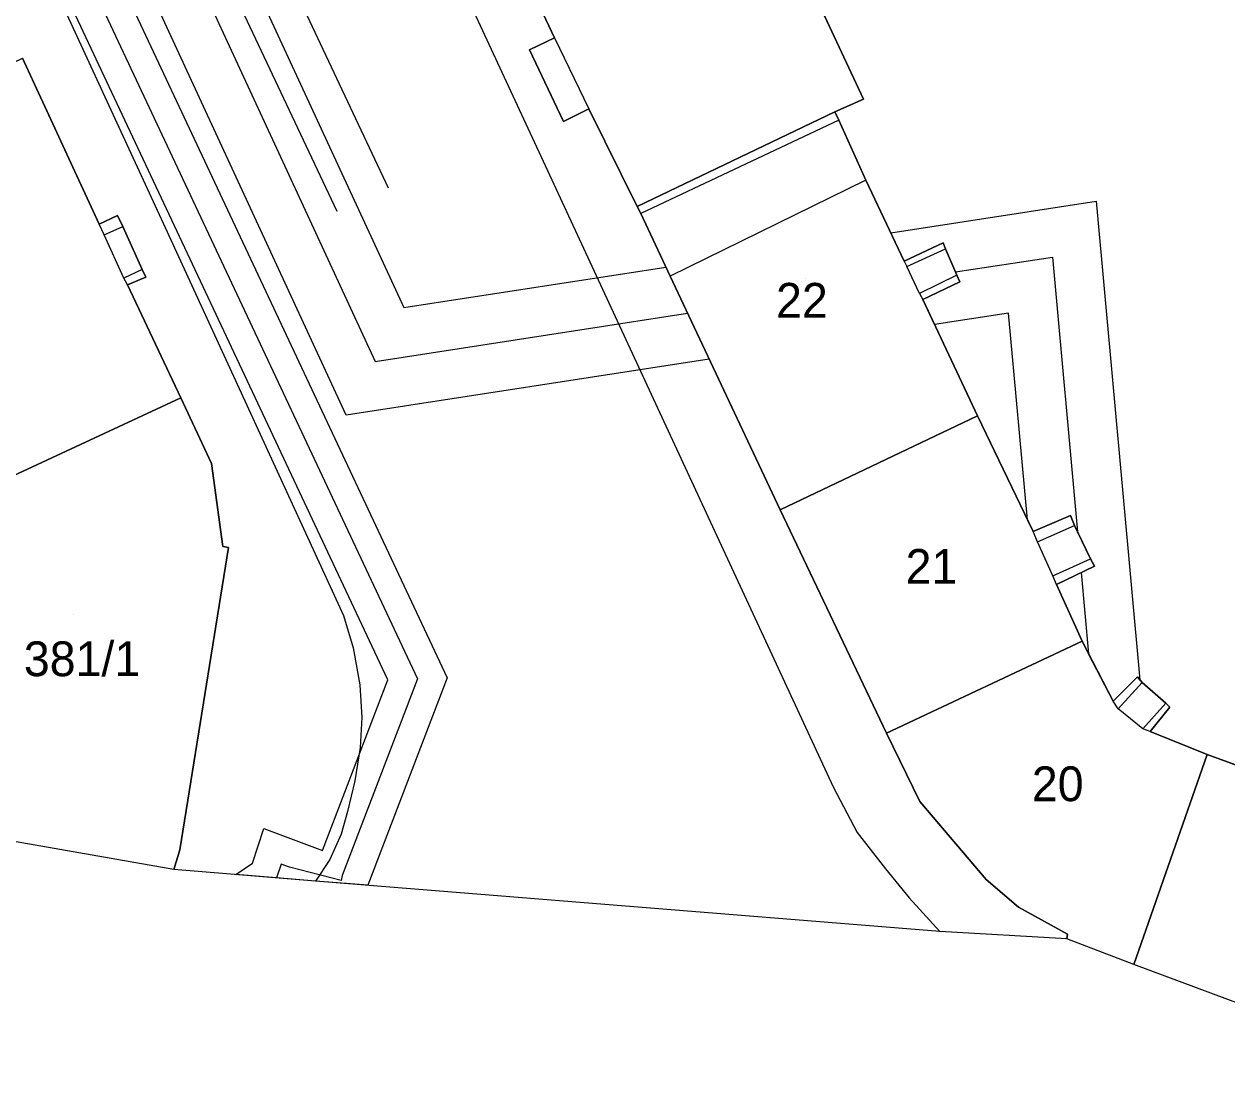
# Model space of a CAD drawing. Extents: x -264070 to -262271, y -1238894 to -1238141.
# Drawn here: x -263572.7 to -263503.5, y -1238822.4 to -1238761.9 of the extents above; entities that cross this region are included whole.
import ezdxf

# ---------------------------------------------------------------- set-up
doc = ezdxf.new("R2010")
doc.units = 0
for name, color, linetype in [('body_kn', 7, 'Continuous'), ('katuz_linie', 7, 'Continuous'), ('kladpar_druhypozemkov', 7, 'Continuous'), ('kladpar_hranice', 7, 'Continuous'), ('kladpar_parcelnecisla', 7, 'Continuous'), ('kladpar_plochy', 7, 'Continuous'), ('linie', 7, 'Continuous'), ('tarchy_linie', 7, 'Continuous'), ('zappar_hrandruhpozemk', 7, 'Continuous'), ('zuob_linie', 7, 'Continuous'), ('zuob_plochy', 7, 'Continuous')]:
    doc.layers.add(name, color=color, linetype=linetype)

msp = doc.modelspace()

# ---------------------------------------------------------------- linework, layer by layer
at = {"layer": 'body_kn'}
for p, q in [((-263542.19, -1238762.72), (-263542.19, -1238762.72)), ((-263542.19, -1238762.72), (-263542.19, -1238762.72)), ((-263543.64, -1238763.42), (-263543.64, -1238763.42)), ((-263524.44, -1238766.26), (-263524.44, -1238766.26)), ((-263540.23, -1238766.81), (-263540.23, -1238766.81)), ((-263526.08, -1238766.98), (-263526.08, -1238766.98)), ((-263526.08, -1238766.98), (-263526.08, -1238766.98)), ((-263525.86, -1238767.46), (-263525.86, -1238767.46)), ((-263525.86, -1238767.46), (-263525.86, -1238767.46)), ((-263541.68, -1238767.54), (-263541.68, -1238767.54)), ((-263542.59, -1238770.35), (-263542.59, -1238770.35)), ((-263524.29, -1238770.92), (-263524.29, -1238770.92)), ((-263524.29, -1238770.92), (-263524.29, -1238770.92)), ((-263551.75, -1238771.36), (-263551.75, -1238771.36)), ((-263511.05, -1238772.11), (-263511.05, -1238772.11)), ((-263567.32, -1238772.95), (-263567.32, -1238772.95)), ((-263554.69, -1238772.72), (-263554.69, -1238772.72)), ((-263537.45, -1238772.42), (-263537.45, -1238772.42)), ((-263537.23, -1238772.82), (-263537.23, -1238772.82)), ((-263568.38, -1238773.44), (-263568.38, -1238773.44)), ((-263567.01, -1238773.58), (-263567.01, -1238773.58)), ((-263564.57, -1238773.64), (-263564.57, -1238773.64)), ((-263568.08, -1238774.05), (-263568.08, -1238774.05)), ((-263522.87, -1238773.93), (-263522.87, -1238773.93)), ((-263522.87, -1238773.93), (-263522.87, -1238773.93)), ((-263519.85, -1238774.51), (-263519.85, -1238774.51)), ((-263519.72, -1238774.86), (-263519.72, -1238774.86)), ((-263522.09, -1238775.57), (-263522.09, -1238775.57)), ((-263522.09, -1238775.57), (-263522.09, -1238775.57)), ((-263513.57, -1238775.33), (-263513.57, -1238775.33)), ((-263565.91, -1238776.05), (-263565.91, -1238776.05)), ((-263565.91, -1238776.05), (-263565.91, -1238776.05)), ((-263535.79, -1238775.92), (-263535.79, -1238775.92)), ((-263535.55, -1238776.43), (-263535.55, -1238776.43)), ((-263521.95, -1238775.87), (-263521.95, -1238775.87)), ((-263521.95, -1238775.87), (-263521.95, -1238775.87)), ((-263519.14, -1238776.19), (-263519.14, -1238776.19)), ((-263519.14, -1238776.19), (-263519.14, -1238776.19)), ((-263519.06, -1238776.38), (-263519.06, -1238776.38)), ((-263519.06, -1238776.38), (-263519.06, -1238776.38)), ((-263566.96, -1238776.55), (-263566.96, -1238776.55)), ((-263566.96, -1238776.55), (-263566.96, -1238776.55)), ((-263566.75, -1238776.92), (-263566.75, -1238776.92)), ((-263566.75, -1238776.92), (-263566.75, -1238776.92)), ((-263565.7, -1238776.49), (-263565.7, -1238776.49)), ((-263518.9, -1238776.76), (-263518.9, -1238776.76)), ((-263521.21, -1238777.42), (-263521.21, -1238777.42)), ((-263521.21, -1238777.42), (-263521.21, -1238777.42)), ((-263521.03, -1238777.78), (-263521.03, -1238777.78)), ((-263550.85, -1238778.24), (-263550.85, -1238778.24)), ((-263534.55, -1238778.56), (-263534.55, -1238778.56)), ((-263520.36, -1238779.21), (-263520.36, -1238779.21)), ((-263516.09, -1238778.55), (-263516.09, -1238778.55)), ((-263533.3, -1238781.2), (-263533.3, -1238781.2)), ((-263552.51, -1238781.33), (-263552.51, -1238781.33)), ((-263563.68, -1238783.43), (-263563.68, -1238783.43)), ((-263563.68, -1238783.43), (-263563.68, -1238783.43)), ((-263554.17, -1238784.42), (-263554.17, -1238784.42)), ((-263517.88, -1238784.46), (-263517.88, -1238784.46)), ((-263517.88, -1238784.46), (-263517.88, -1238784.46)), ((-263561.91, -1238787.2), (-263561.91, -1238787.2)), ((-263529.22, -1238789.87), (-263529.22, -1238789.87)), ((-263512.53, -1238790.19), (-263512.53, -1238790.19)), ((-263515, -1238790.45), (-263515, -1238790.45)), ((-263512.3, -1238790.77), (-263512.3, -1238790.77)), ((-263514.68, -1238791.12), (-263514.68, -1238791.12)), ((-263512.13, -1238791.13), (-263512.13, -1238791.13)), ((-263561.27, -1238791.97), (-263561.27, -1238791.97)), ((-263560.93, -1238792.03), (-263560.93, -1238792.03)), ((-263514.44, -1238791.7), (-263514.44, -1238791.7)), ((-263514.44, -1238791.7), (-263514.44, -1238791.7)), ((-263511.39, -1238792.68), (-263511.39, -1238792.68)), ((-263513.55, -1238793.66), (-263513.55, -1238793.66)), ((-263511.92, -1238793.47), (-263511.92, -1238793.47)), ((-263511.92, -1238793.47), (-263511.92, -1238793.47)), ((-263511.16, -1238793.11), (-263511.16, -1238793.11)), ((-263513.33, -1238794.15), (-263513.33, -1238794.15)), ((-263513.33, -1238794.15), (-263513.33, -1238794.15)), ((-263554.33, -1238795.94), (-263554.33, -1238795.94)), ((-263553.77, -1238797.81), (-263553.77, -1238797.81)), ((-263511.87, -1238797.41), (-263511.87, -1238797.41)), ((-263511.87, -1238797.41), (-263511.87, -1238797.41)), ((-263511.49, -1238798.14), (-263511.49, -1238798.14)), ((-263553.39, -1238799.92), (-263553.39, -1238799.92)), ((-263551.78, -1238799.64), (-263551.78, -1238799.64)), ((-263550.07, -1238799.58), (-263550.07, -1238799.58)), ((-263548.36, -1238799.52), (-263548.36, -1238799.52)), ((-263508.69, -1238799.47), (-263508.69, -1238799.47)), ((-263508.54, -1238799.64), (-263508.54, -1238799.64)), ((-263508.41, -1238799.79), (-263508.41, -1238799.79)), ((-263510.08, -1238800.87), (-263510.08, -1238800.87)), ((-263509.79, -1238801.3), (-263509.79, -1238801.3)), ((-263509.79, -1238801.3), (-263509.79, -1238801.3)), ((-263507.06, -1238800.99), (-263507.06, -1238800.99)), ((-263506.82, -1238801.21), (-263506.82, -1238801.21)), ((-263553.28, -1238801.81), (-263553.28, -1238801.81)), ((-263523.12, -1238802.7), (-263523.12, -1238802.7)), ((-263508.38, -1238802.46), (-263508.38, -1238802.46)), ((-263507.96, -1238802.62), (-263507.96, -1238802.62)), ((-263507.96, -1238802.62), (-263507.96, -1238802.62)), ((-263553.37, -1238803.53), (-263553.37, -1238803.53)), ((-263504.67, -1238803.94), (-263504.67, -1238803.94)), ((-263553.68, -1238805.45), (-263553.68, -1238805.45)), ((-263526.18, -1238805.79), (-263526.18, -1238805.79)), ((-263521.2, -1238806.63), (-263521.2, -1238806.63)), ((-263554.09, -1238807.21), (-263554.09, -1238807.21)), ((-263558.9, -1238808.19), (-263558.9, -1238808.19)), ((-263554.47, -1238808.52), (-263554.47, -1238808.52)), ((-263524.8, -1238808.42), (-263524.8, -1238808.42)), ((-263563.74, -1238809.42), (-263563.74, -1238809.42)), ((-263555.54, -1238809.45), (-263555.54, -1238809.45)), ((-263559.56, -1238810.18), (-263559.56, -1238810.18)), ((-263557.92, -1238810.24), (-263557.92, -1238810.24)), ((-263555.12, -1238809.98), (-263555.12, -1238809.98)), ((-263564.08, -1238810.55), (-263564.08, -1238810.55)), ((-263560.51, -1238810.84), (-263560.51, -1238810.84)), ((-263558.18, -1238811.03), (-263558.18, -1238811.03)), ((-263557.44, -1238810.42), (-263557.44, -1238810.42)), ((-263554.4, -1238810.89), (-263554.4, -1238810.89)), ((-263523.16, -1238810.51), (-263523.16, -1238810.51)), ((-263555.94, -1238811.21), (-263555.94, -1238811.21)), ((-263554.47, -1238811.18), (-263554.47, -1238811.18)), ((-263552.93, -1238811.45), (-263552.93, -1238811.45)), ((-263517.38, -1238811.13), (-263517.38, -1238811.13)), ((-263521.8, -1238812.18), (-263521.8, -1238812.18)), ((-263515.52, -1238812.71), (-263515.52, -1238812.71)), ((-263520.05, -1238814.11), (-263520.05, -1238814.11)), ((-263512.7, -1238814.27), (-263512.7, -1238814.27)), ((-263512.75, -1238814.53), (-263512.75, -1238814.53)), ((-263508.89, -1238816.01), (-263508.89, -1238816.01))]:
    msp.add_line(p, q, dxfattribs=at)
at = {"layer": 'katuz_linie'}
msp.add_lwpolyline([(-263491.85, -1238822.36), (-263508.89, -1238816.01), (-263512.75, -1238814.53), (-263520.05, -1238814.11), (-263555.94, -1238811.21), (-263564.08, -1238810.55), (-263579.72, -1238807.8), (-263579.6, -1238806.95), (-263599.5, -1238803.77), (-263599.81, -1238804.71), (-263618.27, -1238801.58), (-263635.77, -1238798.62), (-263653.9, -1238795.55), (-263671.92, -1238792.49), (-263689.83, -1238789.46)], dxfattribs=at)
at = {"layer": 'kladpar_druhypozemkov'}
for p, q in [((-263527.74, -1238776.54), (-263527.74, -1238776.54)), ((-263520.94, -1238792.17), (-263520.94, -1238792.17)), ((-263569.84, -1238795.86), (-263569.84, -1238795.86)), ((-263512.91, -1238804.73), (-263512.91, -1238804.73))]:
    msp.add_line(p, q, dxfattribs=at)
at = {"layer": 'kladpar_hranice'}
for points in [[(-263528.6, -1238757.28), (-263525.68, -1238755.94), (-263525.53, -1238756.24), (-263524.78, -1238757.83), (-263524.59, -1238758.27), (-263527.51, -1238759.64), (-263524.44, -1238766.26), (-263526.08, -1238766.98), (-263537.45, -1238772.42), (-263540.23, -1238766.81), (-263541.68, -1238767.54), (-263543.64, -1238763.42), (-263542.19, -1238762.72), (-263546.63, -1238753.33), (-263533.38, -1238747.01), (-263528.6, -1238757.28)], [(-263546.63, -1238753.33), (-263542.19, -1238762.72), (-263543.64, -1238763.42), (-263541.68, -1238767.54), (-263540.23, -1238766.81), (-263537.45, -1238772.42), (-263537.23, -1238772.82), (-263535.55, -1238776.43), (-263529.22, -1238789.87), (-263523.12, -1238802.7), (-263521.2, -1238806.63), (-263517.38, -1238811.13), (-263515.52, -1238812.71), (-263512.7, -1238814.27), (-263512.75, -1238814.53), (-263520.05, -1238814.11), (-263555.94, -1238811.21), (-263564.08, -1238810.55), (-263563.74, -1238809.42), (-263560.93, -1238792.03), (-263561.27, -1238791.97), (-263561.91, -1238787.2), (-263563.68, -1238783.43), (-263566.75, -1238776.92), (-263565.7, -1238776.49), (-263565.91, -1238776.05), (-263567.01, -1238773.58), (-263567.32, -1238772.95), (-263568.38, -1238773.44), (-263572.78, -1238763.9)], [(-263497.45, -1238806.58), (-263504.67, -1238803.94), (-263507.96, -1238802.62), (-263506.82, -1238801.21), (-263507.06, -1238800.99), (-263508.41, -1238799.79), (-263508.69, -1238799.47), (-263510.08, -1238800.87), (-263511.87, -1238797.41), (-263513.33, -1238794.15), (-263511.16, -1238793.11), (-263511.39, -1238792.68), (-263512.3, -1238790.77), (-263512.53, -1238790.19), (-263514.68, -1238791.12), (-263517.88, -1238784.46), (-263521.03, -1238777.78), (-263518.9, -1238776.76), (-263519.06, -1238776.38), (-263519.72, -1238774.86), (-263519.85, -1238774.51), (-263522.09, -1238775.57), (-263524.29, -1238770.92), (-263525.86, -1238767.46), (-263526.08, -1238766.98), (-263524.44, -1238766.26), (-263527.51, -1238759.64)], [(-263572.78, -1238763.9), (-263568.38, -1238773.44), (-263567.32, -1238772.95), (-263567.01, -1238773.58), (-263565.91, -1238776.05), (-263565.7, -1238776.49), (-263566.75, -1238776.92), (-263563.68, -1238783.43), (-263577.16, -1238789.7), (-263580.42, -1238783.02), (-263583.04, -1238784.32), (-263583.25, -1238783.79), (-263584.07, -1238782.13), (-263584.34, -1238781.62), (-263581.71, -1238780.26), (-263586.31, -1238770.44), (-263572.78, -1238763.9)], [(-263526.08, -1238766.98), (-263525.86, -1238767.46), (-263524.29, -1238770.92), (-263522.09, -1238775.57), (-263519.85, -1238774.51), (-263519.72, -1238774.86), (-263519.06, -1238776.38), (-263518.9, -1238776.76), (-263521.03, -1238777.78), (-263517.88, -1238784.46), (-263529.22, -1238789.87), (-263535.55, -1238776.43), (-263537.23, -1238772.82), (-263537.45, -1238772.42), (-263526.08, -1238766.98)], [(-263563.68, -1238783.43), (-263561.91, -1238787.2), (-263561.27, -1238791.97), (-263560.93, -1238792.03), (-263563.74, -1238809.42), (-263564.08, -1238810.55), (-263579.72, -1238807.8), (-263579.6, -1238806.95), (-263577.8, -1238796.03), (-263574.53, -1238795.75), (-263574.52, -1238794.3), (-263577.16, -1238789.7), (-263563.68, -1238783.43)], [(-263517.88, -1238784.46), (-263514.68, -1238791.12), (-263512.53, -1238790.19), (-263512.3, -1238790.77), (-263511.39, -1238792.68), (-263511.16, -1238793.11), (-263513.33, -1238794.15), (-263511.87, -1238797.41), (-263523.12, -1238802.7), (-263529.22, -1238789.87), (-263517.88, -1238784.46)], [(-263511.87, -1238797.41), (-263510.08, -1238800.87), (-263508.69, -1238799.47), (-263508.41, -1238799.79), (-263507.06, -1238800.99), (-263506.82, -1238801.21), (-263507.96, -1238802.62), (-263504.67, -1238803.94), (-263508.89, -1238816.01), (-263512.75, -1238814.53), (-263512.7, -1238814.27), (-263515.52, -1238812.71), (-263517.38, -1238811.13), (-263521.2, -1238806.63), (-263523.12, -1238802.7), (-263511.87, -1238797.41)], [(-263497.45, -1238806.58), (-263496.74, -1238804.61), (-263496.3, -1238804.77), (-263494.33, -1238805.52), (-263493.84, -1238805.71), (-263494.54, -1238807.69), (-263487.68, -1238810.28), (-263491.85, -1238822.36), (-263508.89, -1238816.01), (-263504.67, -1238803.94), (-263497.45, -1238806.58)]]:
    msp.add_lwpolyline(points, dxfattribs=at)
at = {"layer": 'kladpar_plochy'}
for p, q in [((-263524.44, -1238766.26), (-263527.51, -1238759.64)), ((-263526.08, -1238766.98), (-263524.44, -1238766.26)), ((-263525.86, -1238767.46), (-263526.08, -1238766.98)), ((-263524.29, -1238770.92), (-263525.86, -1238767.46)), ((-263522.09, -1238775.57), (-263524.29, -1238770.92)), ((-263519.85, -1238774.51), (-263522.09, -1238775.57)), ((-263519.72, -1238774.86), (-263519.85, -1238774.51)), ((-263519.06, -1238776.38), (-263519.72, -1238774.86)), ((-263518.9, -1238776.76), (-263519.06, -1238776.38)), ((-263521.03, -1238777.78), (-263518.9, -1238776.76)), ((-263517.88, -1238784.46), (-263521.03, -1238777.78)), ((-263514.68, -1238791.12), (-263517.88, -1238784.46)), ((-263512.53, -1238790.19), (-263514.68, -1238791.12)), ((-263512.3, -1238790.77), (-263512.53, -1238790.19)), ((-263511.39, -1238792.68), (-263512.3, -1238790.77)), ((-263511.16, -1238793.11), (-263511.39, -1238792.68)), ((-263513.33, -1238794.15), (-263511.16, -1238793.11)), ((-263511.87, -1238797.41), (-263513.33, -1238794.15)), ((-263510.08, -1238800.87), (-263511.87, -1238797.41)), ((-263508.69, -1238799.47), (-263510.08, -1238800.87)), ((-263508.41, -1238799.79), (-263508.69, -1238799.47)), ((-263507.06, -1238800.99), (-263508.41, -1238799.79)), ((-263507.96, -1238802.62), (-263506.82, -1238801.21)), ((-263506.82, -1238801.21), (-263507.06, -1238800.99)), ((-263504.67, -1238803.94), (-263507.96, -1238802.62)), ((-263497.45, -1238806.58), (-263504.67, -1238803.94))]:
    msp.add_line(p, q, dxfattribs=at)
for points in [[(-263528.6, -1238757.28), (-263525.68, -1238755.94), (-263525.53, -1238756.24), (-263524.78, -1238757.83), (-263524.59, -1238758.27), (-263527.51, -1238759.64), (-263524.44, -1238766.26), (-263526.08, -1238766.98), (-263537.45, -1238772.42), (-263540.23, -1238766.81), (-263541.68, -1238767.54), (-263543.64, -1238763.42), (-263542.19, -1238762.72), (-263546.63, -1238753.33), (-263533.38, -1238747.01)], [(-263572.78, -1238763.9), (-263568.38, -1238773.44), (-263567.32, -1238772.95), (-263567.01, -1238773.58), (-263565.91, -1238776.05), (-263565.7, -1238776.49), (-263566.75, -1238776.92), (-263563.68, -1238783.43), (-263577.16, -1238789.7), (-263580.42, -1238783.02), (-263583.04, -1238784.32), (-263583.25, -1238783.79), (-263584.07, -1238782.13), (-263584.34, -1238781.62), (-263581.71, -1238780.26), (-263586.31, -1238770.44)], [(-263526.08, -1238766.98), (-263525.86, -1238767.46), (-263524.29, -1238770.92), (-263522.09, -1238775.57), (-263519.85, -1238774.51), (-263519.72, -1238774.86), (-263519.06, -1238776.38), (-263518.9, -1238776.76), (-263521.03, -1238777.78), (-263517.88, -1238784.46), (-263529.22, -1238789.87), (-263535.55, -1238776.43), (-263537.23, -1238772.82), (-263537.45, -1238772.42)], [(-263563.68, -1238783.43), (-263561.91, -1238787.2), (-263561.27, -1238791.97), (-263560.93, -1238792.03), (-263563.74, -1238809.42), (-263564.08, -1238810.55), (-263579.72, -1238807.8), (-263579.6, -1238806.95), (-263577.8, -1238796.03), (-263574.53, -1238795.75), (-263574.52, -1238794.3), (-263577.16, -1238789.7)], [(-263517.88, -1238784.46), (-263514.68, -1238791.12), (-263512.53, -1238790.19), (-263512.3, -1238790.77), (-263511.39, -1238792.68), (-263511.16, -1238793.11), (-263513.33, -1238794.15), (-263511.87, -1238797.41), (-263523.12, -1238802.7), (-263529.22, -1238789.87)], [(-263511.87, -1238797.41), (-263510.08, -1238800.87), (-263508.69, -1238799.47), (-263508.41, -1238799.79), (-263507.06, -1238800.99), (-263506.82, -1238801.21), (-263507.96, -1238802.62), (-263504.67, -1238803.94), (-263508.89, -1238816.01), (-263512.75, -1238814.53), (-263512.7, -1238814.27), (-263515.52, -1238812.71), (-263517.38, -1238811.13), (-263521.2, -1238806.63), (-263523.12, -1238802.7)], [(-263497.45, -1238806.58), (-263496.74, -1238804.61), (-263496.3, -1238804.77), (-263494.33, -1238805.52), (-263493.84, -1238805.71), (-263494.54, -1238807.69), (-263487.68, -1238810.28), (-263491.85, -1238822.36), (-263508.89, -1238816.01), (-263504.67, -1238803.94)]]:
    msp.add_lwpolyline(points, close=True, dxfattribs=at)
msp.add_lwpolyline([(-263546.63, -1238753.33), (-263542.19, -1238762.72), (-263543.64, -1238763.42), (-263541.68, -1238767.54), (-263540.23, -1238766.81), (-263537.45, -1238772.42), (-263537.23, -1238772.82), (-263535.55, -1238776.43), (-263529.22, -1238789.87), (-263523.12, -1238802.7), (-263521.2, -1238806.63), (-263517.38, -1238811.13), (-263515.52, -1238812.71), (-263512.7, -1238814.27), (-263512.75, -1238814.53), (-263520.05, -1238814.11), (-263555.94, -1238811.21), (-263564.08, -1238810.55), (-263563.74, -1238809.42), (-263560.93, -1238792.03), (-263561.27, -1238791.97), (-263561.91, -1238787.2), (-263563.68, -1238783.43), (-263566.75, -1238776.92), (-263565.7, -1238776.49), (-263565.91, -1238776.05), (-263567.01, -1238773.58), (-263567.32, -1238772.95), (-263568.38, -1238773.44), (-263572.78, -1238763.9)], dxfattribs=at)
at = {"layer": 'linie'}
for p, q in [((-263689.35, -1238479.53), (-263551.75, -1238771.36)), ((-263554.69, -1238772.72), (-263692.34, -1238480.82))]:
    msp.add_line(p, q, dxfattribs=at)
at = {"layer": 'tarchy_linie'}
msp.add_line((-263511.92, -1238793.47), (-263511.49, -1238798.14), dxfattribs=at)
for points in [[(-263577.37, -1238727.59), (-263562.89, -1238720.92), (-263561.94, -1238722.36), (-263560.99, -1238723.79), (-263573.36, -1238729.59), (-263571.54, -1238733.51), (-263568.41, -1238732.01), (-263568.89, -1238731.02), (-263566.9, -1238730.09), (-263559.26, -1238726.56), (-263558.58, -1238727.98), (-263557.89, -1238729.4), (-263564.66, -1238732.56), (-263564.21, -1238733.49), (-263570.22, -1238736.37), (-263550.85, -1238778.24), (-263535.79, -1238775.92), (-263535.55, -1238776.43), (-263534.55, -1238778.56), (-263533.3, -1238781.2), (-263554.17, -1238784.42), (-263575.27, -1238738.79)], [(-263576.63, -1238729.18), (-263552.51, -1238781.33), (-263534.55, -1238778.56)], [(-263579.02, -1238737.95), (-263550.07, -1238799.58), (-263554.4, -1238810.89), (-263554.47, -1238811.18), (-263557.44, -1238810.42), (-263557.92, -1238810.24), (-263558.18, -1238811.03)], [(-263576.59, -1238739.41), (-263548.36, -1238799.52), (-263552.93, -1238811.45), (-263555.94, -1238811.21), (-263558.18, -1238811.03), (-263560.51, -1238810.84), (-263559.56, -1238810.18), (-263558.9, -1238808.19), (-263555.54, -1238809.45), (-263551.78, -1238799.64), (-263579.93, -1238739.74)], [(-263522.87, -1238773.93), (-263511.05, -1238772.11), (-263508.54, -1238799.64), (-263508.69, -1238799.47), (-263510.08, -1238800.87), (-263511.49, -1238798.14), (-263511.87, -1238797.41), (-263513.33, -1238794.15), (-263511.92, -1238793.47), (-263511.16, -1238793.11), (-263511.39, -1238792.68), (-263512.13, -1238791.13), (-263512.3, -1238790.77), (-263512.53, -1238790.19), (-263514.68, -1238791.12), (-263515, -1238790.45), (-263516.09, -1238778.55), (-263520.36, -1238779.21), (-263521.03, -1238777.78), (-263518.9, -1238776.76), (-263519.06, -1238776.38), (-263519.14, -1238776.19), (-263519.72, -1238774.86), (-263519.85, -1238774.51), (-263522.09, -1238775.57), (-263522.87, -1238773.93)], [(-263519.14, -1238776.19), (-263513.57, -1238775.33), (-263512.13, -1238791.13)]]:
    msp.add_lwpolyline(points, dxfattribs=at)
at = {"layer": 'zappar_hrandruhpozemk'}
for p, q in [((-263559.24, -1238734.53), (-263542.59, -1238770.35)), ((-263542.19, -1238762.72), (-263540.23, -1238766.81)), ((-263525.86, -1238767.46), (-263537.23, -1238772.82)), ((-263542.59, -1238770.35), (-263526.18, -1238805.79)), ((-263524.29, -1238770.92), (-263535.55, -1238776.43)), ((-263568.08, -1238774.05), (-263568.38, -1238773.44)), ((-263568.08, -1238774.05), (-263567.01, -1238773.58)), ((-263564.57, -1238773.64), (-263554.33, -1238795.94)), ((-263566.96, -1238776.55), (-263568.08, -1238774.05)), ((-263521.95, -1238775.87), (-263519.72, -1238774.86)), ((-263522.09, -1238775.57), (-263521.95, -1238775.87)), ((-263565.91, -1238776.05), (-263566.96, -1238776.55)), ((-263566.75, -1238776.92), (-263566.96, -1238776.55)), ((-263521.21, -1238777.42), (-263521.03, -1238777.78)), ((-263514.44, -1238791.7), (-263514.68, -1238791.12)), ((-263513.55, -1238793.66), (-263511.39, -1238792.68)), ((-263513.33, -1238794.15), (-263513.55, -1238793.66)), ((-263509.79, -1238801.3), (-263510.08, -1238800.87)), ((-263508.38, -1238802.46), (-263507.06, -1238800.99)), ((-263507.96, -1238802.62), (-263508.38, -1238802.46))]:
    msp.add_line(p, q, dxfattribs=at)
for points in [[(-263606.85, -1238725.97), (-263595.99, -1238748.03), (-263583.12, -1238741.94), (-263581.87, -1238741.35), (-263581.1, -1238741.07), (-263580.28, -1238741.02), (-263579.65, -1238741.37), (-263579.17, -1238742.07), (-263564.57, -1238773.64)], [(-263519.06, -1238776.38), (-263521.21, -1238777.42), (-263521.95, -1238775.87)], [(-263513.55, -1238793.66), (-263514.44, -1238791.7), (-263512.3, -1238790.77)], [(-263554.33, -1238795.94), (-263553.77, -1238797.81), (-263553.39, -1238799.92), (-263553.28, -1238801.81), (-263553.37, -1238803.53), (-263553.68, -1238805.45), (-263554.09, -1238807.21), (-263554.47, -1238808.52), (-263555.12, -1238809.98), (-263555.94, -1238811.21)], [(-263508.38, -1238802.46), (-263509.79, -1238801.3), (-263508.41, -1238799.79)], [(-263526.18, -1238805.79), (-263524.8, -1238808.42), (-263523.16, -1238810.51), (-263521.8, -1238812.18), (-263520.05, -1238814.11)]]:
    msp.add_lwpolyline(points, dxfattribs=at)
at = {"layer": 'zuob_linie'}
msp.add_lwpolyline([(-263491.85, -1238822.36), (-263508.89, -1238816.01), (-263512.75, -1238814.53), (-263520.05, -1238814.11), (-263555.94, -1238811.21), (-263564.08, -1238810.55), (-263579.72, -1238807.8), (-263579.6, -1238806.95), (-263599.5, -1238803.77), (-263599.81, -1238804.71), (-263618.27, -1238801.58), (-263635.77, -1238798.62), (-263653.9, -1238795.55), (-263671.92, -1238792.49), (-263689.83, -1238789.46)], dxfattribs=at)
at = {"layer": 'zuob_plochy'}
msp.add_lwpolyline([(-263491.85, -1238822.36), (-263508.89, -1238816.01), (-263512.75, -1238814.53), (-263520.05, -1238814.11), (-263555.94, -1238811.21), (-263564.08, -1238810.55), (-263579.72, -1238807.8), (-263579.6, -1238806.95), (-263599.5, -1238803.77), (-263599.81, -1238804.71), (-263618.27, -1238801.58), (-263635.77, -1238798.62), (-263653.9, -1238795.55), (-263671.92, -1238792.49), (-263689.83, -1238789.46)], dxfattribs=at)

# ---------------------------------------------------------------- texts
at = {"layer": 'kladpar_parcelnecisla'}
for s, p in [('22', (-263529.461, -1238778.82)), ('21', (-263522.015, -1238794.12)), ('381/1', (-263572.704, -1238799.43)), ('20', (-263514.756, -1238806.62))]:
    msp.add_text(s, height=2, dxfattribs=at).set_placement(p)

doc.saveas('drawing.dxf')
